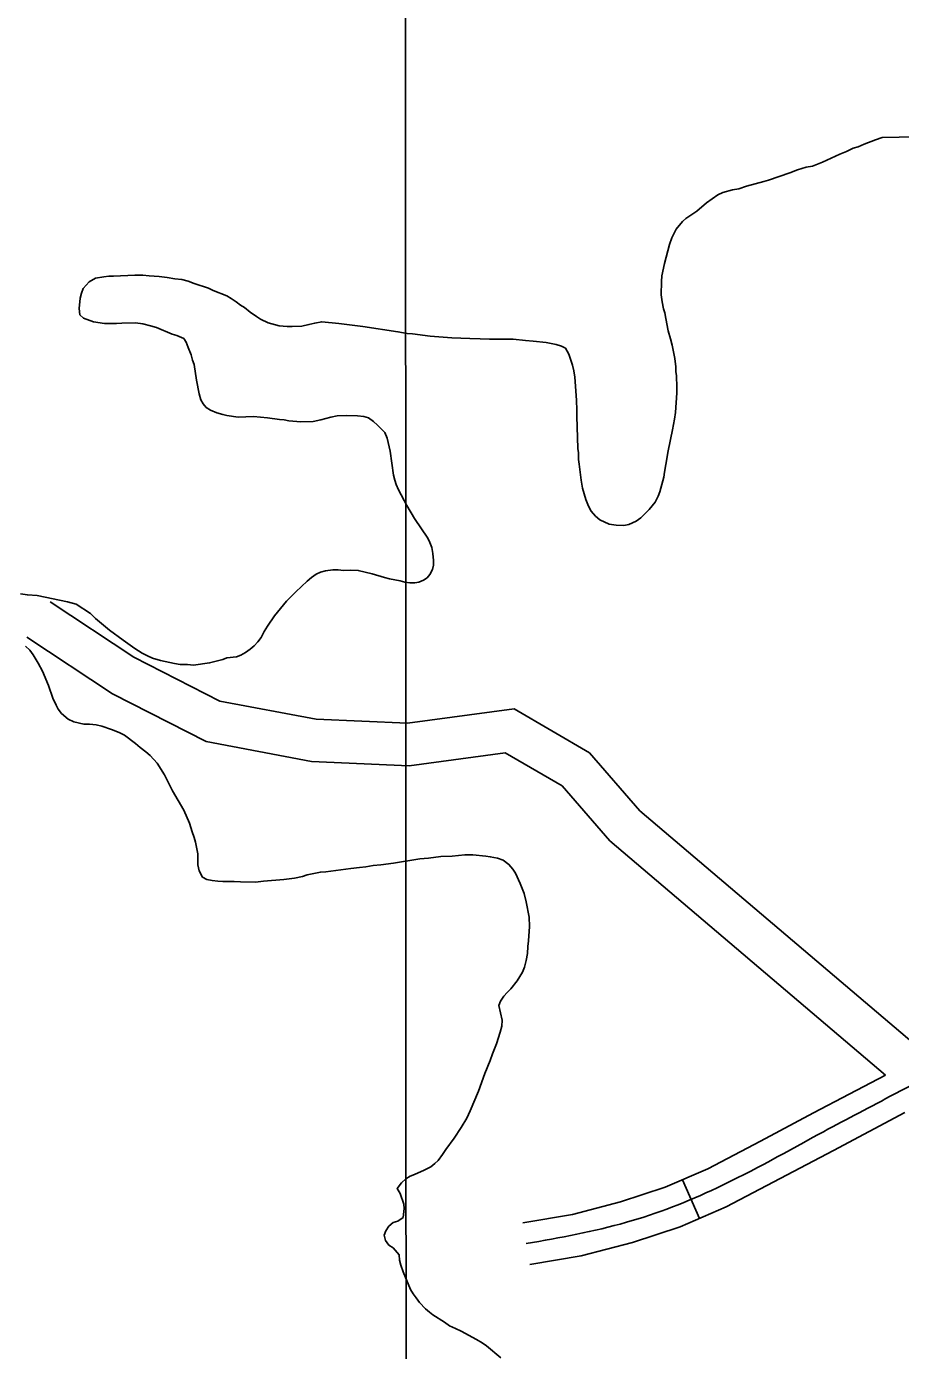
# Model space of a CAD drawing. Extents: x 3263578 to 3301413, y 764927 to 798602.
# Drawn here: x 3296288 to 3296906, y 783160 to 784098 of the extents above; entities that cross this region are included whole.
import ezdxf

# ---------------------------------------------------------------- set-up
doc = ezdxf.new("R2010")
doc.units = 0
for name, color, linetype in [('V-GRID-MAJR', 7, 'Continuous'), ('V-ROAD-CNTR', 7, 'Continuous'), ('V-TOPO-SHOR', 7, 'Continuous')]:
    doc.layers.add(name, color=color, linetype=linetype)

msp = doc.modelspace()

# ---------------------------------------------------------------- linework, layer by layer
at = {"layer": 'V-GRID-MAJR'}
msp.add_spline([(3296559.42, 775831.54), (3296556.78, 781892.48), (3296554.13, 787954.52), (3296551.49, 794016.58), (3296551.49, 794017.63)], degree=3, dxfattribs=at)
at = {"layer": 'V-ROAD-CNTR'}
msp.add_line((3296763.83, 783253.76), (3296751.85, 783281.27), dxfattribs=at)
for points in [[(3296923.58, 783370.88), (3296721.74, 783542.58), (3296686.13, 783583.55), (3296632.71, 783614.65), (3296557.24, 783604.55), (3296492.73, 783607.33), (3296424.55, 783620.23), (3296363.61, 783651.41), (3296304.42, 783690.44)], [(3296895.41, 783355.45), (3296700.58, 783521.19), (3296666.75, 783560.12), (3296626.5, 783583.56), (3296558.59, 783574.46), (3296489.28, 783577.45), (3296414.73, 783591.55), (3296348.47, 783625.45), (3296287.9, 783665.39)], [(3296895.41, 783355.45), (3296869.87, 783341.92), (3296844.66, 783328.57), (3296807, 783308.68), (3296769.8, 783289.09), (3296739.61, 783275.93), (3296708.02, 783265.55), (3296673.94, 783256.78), (3296638.82, 783250.87)], [(3296909.23, 783328.82), (3296883.91, 783315.4), (3296858.68, 783302.05), (3296821, 783282.15), (3296782.8, 783262.03), (3296750.31, 783247.87), (3296716.45, 783236.74), (3296680.18, 783227.4), (3296643.8, 783221.28)]]:
    msp.add_lwpolyline(points, dxfattribs=at)
for points in [[(3295928.2, 782029.6), (3295972.46, 782080.58), (3296030.94, 782125.24), (3296088.66, 782188.69), (3296120, 782229.65), (3296124.48, 782300.51), (3296103.18, 782384.22), (3296044.64, 782462.84), (3295997.66, 782543.01), (3296002.06, 782603.61), (3296025.19, 782667.43), (3296038.44, 782725.96), (3296068.07, 782767.24), (3296091.59, 782799.67), (3296108.6, 782824.58), (3296130.27, 782853.54), (3296145.58, 782878.16), (3296151.54, 782913.88), (3296123.8, 782952.93), (3296058.1, 782995.18), (3295965.38, 783024.83), (3295889.3, 783058.11), (3295760.88, 783171.17), (3295696.97, 783245.37), (3295620.01, 783335.81), (3295610.64, 783373.55), (3295574.6, 783537.96), (3295557.46, 783669.43), (3295540.47, 783799.44), (3295513.68, 783874.31), (3295519.94, 783912.37), (3295551.18, 783965.66), (3295598.86, 784033.96), (3295680.94, 784134.63), (3295737.98, 784204.54), (3295771.43, 784235.78), (3295805.94, 784259.84), (3295843.54, 784278.13), (3295883.44, 784279.99), (3295955.01, 784281.15), (3296008.68, 784288.53), (3296064.67, 784313.57), (3296103.23, 784337.01), (3296155.69, 784395.79), (3296221.25, 784458.49), (3296267.03, 784503.15), (3296311.05, 784532), (3296361.64, 784557.87), (3296418.55, 784575.97), (3296546.5, 784605.47), (3296673.49, 784638.5), (3296797.53, 784676.45), (3296897.08, 784686.1), (3296970.11, 784682.78), (3297011.29, 784656.82), (3297095.1, 784609.09), (3297178.65, 784571.13), (3297214.79, 784554.55)], [(3297189.44, 783581.29), (3297162.02, 783579.17), (3297136.54, 783568.31), (3297101.08, 783547.76), (3297060.3, 783507.64), (3297016.9, 783439.46), (3296978.43, 783390.97), (3296902.11, 783342.02), (3296851.67, 783315.31), (3296776.3, 783275.56), (3296712.24, 783251.15), (3296641.31, 783236.07)]]:
    msp.add_spline(points, degree=3, dxfattribs=at)
at = {"layer": 'V-TOPO-SHOR'}
for points in [[(3296744.56, 783872.15), (3296743.43, 783876.8), (3296741.7, 783882.46), (3296740.03, 783891.15), (3296739.49, 783894.99), (3296738.53, 783898.02), (3296737.6, 783902.87), (3296736.88, 783907.92), (3296737.02, 783917.18), (3296737.29, 783921.41), (3296739.04, 783930.04), (3296742.68, 783943.48), (3296744.37, 783948.29), (3296747.49, 783954.28), (3296751.81, 783959.65), (3296754.26, 783961.82), (3296762, 783967.14), (3296768.94, 783972.87), (3296776.89, 783978.58), (3296780.34, 783980.34), (3296787.21, 783982.24), (3296791.66, 783982.98), (3296797.13, 783984.7), (3296809.47, 783988.13), (3296812.71, 783989.08), (3296827.9, 783994.28), (3296833.17, 783996.41), (3296839.44, 783998.12), (3296843.89, 783999.06), (3296850.98, 784001.77), (3296863.16, 784007.41), (3296867.82, 784009.35), (3296872.69, 784011.69), (3296876.13, 784012.64), (3296880.39, 784014.59), (3296888.5, 784017.68), (3296893.16, 784019.22), (3296905.25, 784019.42), (3296919.56, 784020)], [(3296355.25, 783887.86), (3296351.42, 783887.52), (3296342.96, 783887.66), (3296335.13, 783888.79), (3296328.12, 783891.32), (3296325.54, 783893.78), (3296325, 783898.22), (3296325.72, 783905.46), (3296326.59, 783909.07), (3296327.85, 783912.27), (3296331.95, 783917.04), (3296336.42, 783919.59), (3296342.48, 783920.7), (3296345.91, 783921.05), (3296349.34, 783920.99), (3296364.46, 783921.76), (3296370.1, 783921.67), (3296374.52, 783921.19), (3296381.57, 783920.88), (3296387.19, 783920.18), (3296392.62, 783919.29), (3296397.65, 783918.81), (3296402.06, 783917.53), (3296406.26, 783915.85), (3296416.48, 783912.66), (3296419.88, 783910.99), (3296429.48, 783907.02), (3296432.48, 783905.35), (3296436.06, 783902.88), (3296439.04, 783900.42), (3296442.04, 783898.76), (3296446.02, 783895.67), (3296450.4, 783892.58), (3296453.39, 783890.72), (3296458.79, 783888.01), (3296466.61, 783885.87), (3296472.24, 783885.38), (3296475.67, 783885.33), (3296482.52, 783885.62), (3296487.57, 783886.74), (3296491.62, 783887.89), (3296496.67, 783888.81), (3296508.73, 783887.61), (3296525.62, 783885.53), (3296550.54, 783881.71), (3296557.16, 783880.39), (3296560.78, 783880.13), (3296573.45, 783878.52), (3296588.74, 783877.46), (3296601.42, 783876.86), (3296608.67, 783876.74), (3296615.31, 783876.44), (3296632.03, 783876.37), (3296640.88, 783875.42), (3296646.11, 783875.14), (3296655.36, 783873.98), (3296662.39, 783872.66), (3296666.2, 783871.59), (3296668.99, 783870.14), (3296671.34, 783865.87), (3296674.03, 783857.97), (3296674.98, 783853.92), (3296675.71, 783849.48), (3296676.86, 783833.15), (3296677.15, 783826.29), (3296677.08, 783821.86), (3296677.92, 783799.09), (3296678.27, 783795.86), (3296678.2, 783791.23), (3296678.75, 783788), (3296680.18, 783776.69), (3296681.1, 783771.04), (3296683.38, 783762.95), (3296685.32, 783758.28), (3296687.28, 783754.62), (3296690.25, 783751.15), (3296693.43, 783748.48), (3296700.03, 783745.56), (3296705.05, 783744.67), (3296710.28, 783744.59), (3296713.92, 783745.33), (3296718.99, 783747.67), (3296722.46, 783750.03), (3296728.39, 783755.78), (3296732.5, 783761.15), (3296734.59, 783765.35), (3296735.84, 783768.35), (3296738.63, 783778.78), (3296739.08, 783782.19), (3296740.18, 783787.61), (3296741.75, 783797.46), (3296744.81, 783812.32), (3296746.14, 783819.75), (3296746.82, 783824.57), (3296747.85, 783838.45), (3296747.91, 783842.48), (3296747.64, 783850.54), (3296747.28, 783853.57), (3296747.13, 783856.8), (3296746.42, 783862.85), (3296744.56, 783872.15)], [(3296356.08, 783663.26), (3296364.45, 783657.49), (3296369.63, 783654.18), (3296373.22, 783652.31), (3296376.82, 783650.64), (3296382.43, 783648.94), (3296392.47, 783646.76), (3296396.49, 783646.09), (3296401.72, 783646.01), (3296405.95, 783645.74), (3296417.25, 783647.17), (3296426.56, 783649.64), (3296429.4, 783650.8), (3296436.26, 783651.5), (3296439.3, 783652.66), (3296442.75, 783654.62), (3296446.02, 783656.98), (3296448.87, 783659.35), (3296451.33, 783662.13), (3296453.8, 783665.32), (3296455.88, 783669.51), (3296458.16, 783673.3), (3296463.31, 783680.47), (3296471.74, 783691.01), (3296478.29, 783697.55), (3296486.27, 783705.08), (3296489.33, 783707.65), (3296492.59, 783710.01), (3296495.84, 783711.57), (3296499.27, 783712.32), (3296504.52, 783713.04), (3296508.35, 783713.19), (3296511.97, 783712.72), (3296516.81, 783712.85), (3296522.44, 783712.76), (3296532.28, 783710.38), (3296541.1, 783707.62), (3296544.5, 783706.76), (3296552.14, 783705.23), (3296555.35, 783704.37), (3296558.96, 783703.91), (3296562.39, 783703.86), (3296565.42, 783704.41), (3296568.66, 783705.77), (3296571.11, 783707.55), (3296573.16, 783709.93), (3296575.03, 783713.32), (3296575.68, 783716.33), (3296575.73, 783719.76), (3296575.21, 783724.6), (3296574.47, 783728.84), (3296573.12, 783732.49), (3296571.76, 783735.53), (3296562.31, 783749.58), (3296556.82, 783758.73), (3296550.95, 783769.71), (3296549.2, 783773.56), (3296548.25, 783776.6), (3296547.5, 783780.23), (3296545.15, 783797.19), (3296542.88, 783806.29), (3296541.33, 783810.35), (3296536.18, 783815.67), (3296533.2, 783818.13), (3296529.82, 783820.8), (3296526.41, 783821.67), (3296521.98, 783822.14), (3296514.34, 783822.46), (3296507.48, 783822.17), (3296503.04, 783821.23), (3296495.96, 783819.33), (3296490.5, 783818.21), (3296481.83, 783817.95), (3296473.39, 783818.69), (3296469.97, 783819.35), (3296466.75, 783819.6), (3296458.31, 783820.74), (3296448.25, 783821.71), (3296437.58, 783821.28), (3296429.53, 783822.42), (3296426.52, 783823.07), (3296422.31, 783824.34), (3296417.91, 783826.23), (3296414.92, 783828.09), (3296412.75, 783830.74), (3296411.18, 783833.59), (3296409.84, 783837.64), (3296407.98, 783847.33), (3296406.35, 783858.44), (3296405.19, 783861.48), (3296404.24, 783865.32), (3296402.11, 783870.59), (3296400.76, 783874.44), (3296398.99, 783876.89), (3296394.19, 783878.98), (3296390.78, 783880.04), (3296379.77, 783884.65), (3296375.37, 783885.93), (3296369.95, 783887.22), (3296364.92, 783887.91), (3296355.25, 783887.86)], [(3296283.49, 783696.25), (3296288.31, 783695.37), (3296295.15, 783694.85), (3296316.83, 783690.48), (3296322.85, 783688.77), (3296333.01, 783682.16), (3296336.59, 783678.68), (3296346.52, 783670.46), (3296356.08, 783663.26)], [(3296640.2, 783431.89), (3296641.28, 783436.51), (3296642.17, 783441.53), (3296642.45, 783446.36), (3296642.91, 783450.38), (3296643.68, 783460.64), (3296643.38, 783467.09), (3296641.34, 783478), (3296639.83, 783483.86), (3296637.12, 783490.96), (3296633.81, 783498.26), (3296631.85, 783501.11), (3296629.08, 783504.58), (3296625.1, 783507.46), (3296620.89, 783508.94), (3296615.87, 783510.03), (3296612.66, 783510.49), (3296603.61, 783511.24), (3296597.97, 783511.33), (3296588.89, 783510.47), (3296580.83, 783510.19), (3296572.15, 783508.92), (3296566.1, 783508.41), (3296547.32, 783505.49), (3296538.43, 783504.22), (3296532.99, 783503.71), (3296527.73, 783502.79), (3296523.3, 783502.45), (3296517.24, 783501.74), (3296499.48, 783499.21), (3296495.65, 783499.07), (3296486.35, 783497.21), (3296482.91, 783496.05), (3296477.45, 783494.93), (3296469.78, 783493.85), (3296455.46, 783492.67), (3296449.81, 783491.95), (3296439.14, 783492.12), (3296434.71, 783492.39), (3296426.66, 783492.52), (3296423.03, 783492.78), (3296419.01, 783493.25), (3296415.2, 783493.92), (3296412.2, 783495.58), (3296409.85, 783500.05), (3296408.92, 783504.29), (3296408.84, 783512.15), (3296407.36, 783520.23), (3296406.41, 783523.67), (3296404.86, 783527.72), (3296402.95, 783533.8), (3296399.06, 783542.92), (3296391.03, 783556.75), (3296385.36, 783567.92), (3296380.26, 783576.26), (3296375.11, 783581.58), (3296372.13, 783584.24), (3296368.15, 783587.33), (3296364.77, 783590.2), (3296357.01, 783595.97), (3296353.22, 783598.04), (3296347.81, 783600.14), (3296341, 783602.47), (3296336.98, 783603.34), (3296332.36, 783603.82), (3296328.33, 783603.88), (3296321.11, 783605.41), (3296317.31, 783607.48), (3296312.54, 783611.39), (3296310.18, 783614.45), (3296308.61, 783617.29), (3296306.27, 783622.36), (3296303.39, 783631.27), (3296298.92, 783641.42), (3296295.99, 783647.1), (3296292.46, 783653), (3296290.1, 783656.26), (3296286.92, 783659.13)], [(3296623.27, 783155.2), (3296613.13, 783163.62), (3296610.15, 783165.89), (3296606.15, 783168.17), (3296595.17, 783173.98), (3296591.18, 783176.06), (3296586.97, 783177.94), (3296583.39, 783180.41), (3296575.21, 783185.58), (3296572.83, 783187.43), (3296570.04, 783189.89), (3296565.69, 783194.4), (3296563.52, 783197.65), (3296561.35, 783200.51), (3296559.39, 783203.56), (3296554.15, 783216.13), (3296552.62, 783220.79), (3296551.67, 783224.43), (3296551.52, 783228.06), (3296547.17, 783232.97), (3296544.18, 783235.03), (3296541.62, 783238.29), (3296540.87, 783241.93), (3296541.93, 783245.14), (3296543.99, 783248.32), (3296547.06, 783251.09), (3296550.5, 783252.05), (3296554.16, 783254.6), (3296554.87, 783260.84), (3296554.72, 783264.07), (3296552.22, 783271.56), (3296550.06, 783275.02), (3296552.95, 783279.2), (3296556.21, 783281.97), (3296559.27, 783283.73), (3296562.3, 783284.89), (3296569.2, 783288), (3296573.87, 783290.34), (3296576.73, 783292.72), (3296578.98, 783294.9), (3296582.07, 783299.08), (3296584.35, 783302.67), (3296590.32, 783310.83), (3296595.27, 783318.2), (3296599.21, 783324.99), (3296601.71, 783330.18), (3296607.57, 783343.99), (3296612, 783356.41), (3296615.77, 783365.61), (3296617.46, 783370.42), (3296620.19, 783377.42), (3296622.94, 783385.84), (3296624.02, 783390.05), (3296624.29, 783394.28), (3296622.04, 783404.59), (3296623.1, 783407.79), (3296625.57, 783411.38), (3296627.83, 783413.96), (3296630.49, 783416.54), (3296635.01, 783422.1), (3296638.73, 783428.29), (3296640.2, 783431.89)]]:
    msp.add_lwpolyline(points, dxfattribs=at)

doc.saveas('drawing.dxf')
